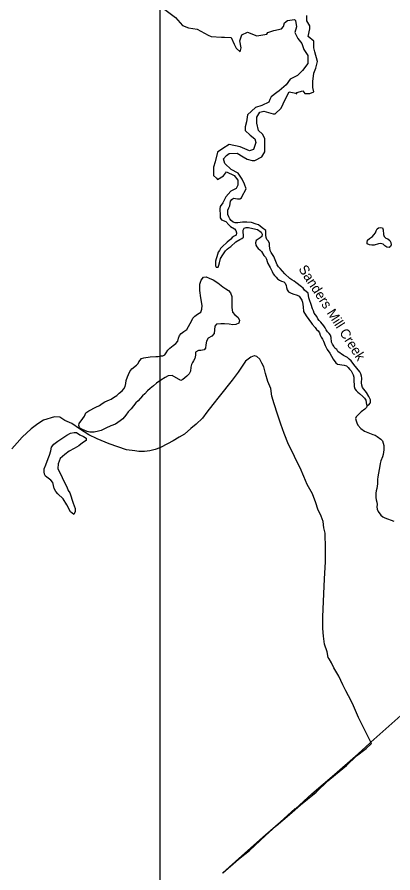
# Model space of a CAD drawing. Extents: x 1945482 to 2853149, y 66427 to 1015778.
# Drawn here: x 2320113 to 2322634, y 215461 to 221206 of the extents above; entities that cross this region are included whole.
import ezdxf

# ---------------------------------------------------------------- set-up
doc = ezdxf.new("R2010")
doc.units = 0
for name, color, linetype in [('Old_Level_21', 7, 'Continuous'), ('Old_Level_35', 7, 'Continuous'), ('Old_Level_56', 7, 'Continuous'), ('Old_Level_59', 7, 'Continuous'), ('Old_Level_60', 7, 'Continuous'), ('Old_Level_63', 7, 'Continuous')]:
    doc.layers.add(name, color=color, linetype=linetype)

msp = doc.modelspace()

# ---------------------------------------------------------------- linework, layer by layer
at = {"layer": 'Old_Level_35'}
msp.add_line((2321490.8, 215460.3), (2321492.7, 215462), dxfattribs=at)
for points in [[(2322486.8, 216337.8), (2322403.8, 216504.4), (2322362, 216598.8), (2322336, 216649.8), (2322318.7, 216683.1), (2322299, 216724.4), (2322270.8, 216781.3), (2322238.5, 216838), (2322223.2, 216871.4), (2322206.1, 216898.7), (2322199.8, 216906.5), (2322192.3, 216944.2), (2322174.2, 216995.5), (2322168, 217051.3), (2322164.1, 217101.1), (2322165, 217179.2), (2322170.8, 217333.5), (2322174.8, 217435.7), (2322182.3, 217550), (2322180.8, 217638), (2322180.7, 217742), (2322171.2, 217777.6), (2322165.6, 217819.4), (2322152.2, 217854.9), (2322130.3, 217902), (2322116.6, 217945.5), (2322094.1, 218006.6), (2322059.7, 218067.3), (2322035.5, 218122.3), (2322011.2, 218179.4), (2321987.4, 218226.5), (2321961, 218285.4), (2321933, 218336.3), (2321904, 218411.2), (2321881.5, 218474.3), (2321860.8, 218541.5), (2321838.2, 218608.7), (2321822, 218662), (2321814.1, 218711.7), (2321794.2, 218759), (2321780, 218814.4), (2321768.3, 218858), (2321755.2, 218883.5), (2321740.2, 218908.9), (2321721.5, 218928.1), (2321705.3, 218931.5), (2321703.3, 218931.4), (2321681.7, 218922.6), (2321644.7, 218897.1), (2321595.6, 218823.1), (2321555.7, 218769.5), (2321468, 218660), (2321426.2, 218604.3), (2321386.1, 218554.7), (2321355.7, 218513.5), (2321313.3, 218473.8), (2321278.4, 218444.4), (2321235.9, 218406.7), (2321200.8, 218385.3), (2321159.7, 218361.7), (2321122.5, 218340.2), (2321075.4, 218316.3), (2321069.7, 218314.2)], [(2321069.7, 218314.2), (2321040, 218302.9), (2321002.3, 218293.4), (2320968.4, 218290.1), (2320930.4, 218290.6), (2320902.3, 218293.5), (2320845.9, 218301.2), (2320730.3, 218340.7), (2320650.9, 218375.5), (2320593.9, 218401.3), (2320532.2, 218442.8), (2320480.8, 218476.8), (2320433.9, 218499), (2320399.1, 218519.6), (2320363, 218522.2), (2320289.9, 218499.3), (2320250.8, 218475.7), (2320208.1, 218442), (2320146.3, 218385.5), (2320113.8, 218348.2), (2320077.4, 218306.8)], [(2321492.7, 215462), (2321597.2, 215552.2), (2321670.9, 215611.1), (2321779, 215711.4), (2321850.4, 215776.3), (2321939.4, 215853.8), (2322014.9, 215916.9), (2322119.6, 216003), (2322196.6, 216078.1), (2322274.1, 216141.2), (2322322.5, 216183.1), (2322390, 216245.8), (2322454.1, 216296.4), (2322490.8, 216329.8), (2322486.8, 216337.8)]]:
    msp.add_lwpolyline(points, dxfattribs=at)
at = {"layer": 'Old_Level_56'}
msp.add_line((2322486.8, 216337.8), (2323094.3, 216882.2), dxfattribs=at)
msp.add_lwpolyline([(2321492.7, 215462), (2321619.9, 215575.3), (2321778.6, 215716.6), (2321880, 215803.5), (2321979.2, 215894.2), (2321981.1, 215892.1), (2322090.4, 215991.1), (2322243.3, 216122.4), (2322402.1, 216259.5), (2322480.1, 216331.8), (2322486.8, 216337.8)], dxfattribs=at)
at = {"layer": 'Old_Level_59'}
msp.add_lwpolyline([(2322462.2, 218599.9), (2322456.5, 218584.7), (2322446, 218573.9), (2322421, 218555), (2322388.5, 218522.6), (2322383.5, 218511.1), (2322387.2, 218496.3), (2322392.7, 218481.6), (2322399.2, 218467.5), (2322418.7, 218443.9), (2322443, 218425.9), (2322499.5, 218403.5), (2322515, 218398.8), (2322528.2, 218391.1), (2322554, 218373.1), (2322563.5, 218360.5), (2322569.5, 218346.2), (2322572.2, 218330.8), (2322573, 218300.2), (2322571.7, 218285.1), (2322569, 218269.4), (2322564.5, 218255.1), (2322553.5, 218226.1), (2322549.5, 218210), (2322545, 218179.1), (2322535, 218133.7), (2322532.5, 218118.2), (2322531.5, 218103), (2322531, 218072.4), (2322526, 218041.3), (2322522.5, 218026.5), (2322520, 218011.1), (2322519, 217995.9), (2322520.5, 217980.8), (2322522.2, 217965.1), (2322526.2, 217949.5), (2322527.7, 217933.5), (2322526.2, 217918.2), (2322528.5, 217903.1), (2322534.7, 217887.8), (2322554.2, 217862.5), (2322566, 217851.9), (2322580, 217844.6), (2322640, 217822)], dxfattribs=at)
at = {"layer": 'Old_Level_60'}
for points in [[(2321102.8, 221257.8), (2321175.7, 221202), (2321222, 221149.2), (2321261.8, 221133.6), (2321321.4, 221124.3), (2321394.2, 221084), (2321414.1, 221074.7), (2321483.6, 221071.6), (2321503.5, 221071.6), (2321549.8, 221068.4), (2321569.7, 221025), (2321582.9, 220997), (2321609.4, 220972.2), (2321616.1, 221000.1), (2321606.1, 221046.7), (2321619.4, 221087.1), (2321659.1, 221105.7), (2321722, 221080.9), (2321788.2, 221090.2), (2321794.9, 221102.6), (2321834.6, 221115), (2321887.6, 221127.4), (2321900.8, 221143), (2321907.4, 221167.8), (2321927.3, 221183.3), (2321973.7, 221189.5), (2321980.3, 221183.3), (2321986.9, 221139.9), (2321977, 221102.6), (2321996.8, 221062.2), (2322023.3, 221028.1), (2322036.6, 220987.7), (2322063.1, 220947.4), (2322063.1, 220894.6), (2322026.6, 220848), (2321993.5, 220813.8), (2321943.9, 220789), (2321917.4, 220751.7), (2321871, 220711.4), (2321854.5, 220699), (2321818, 220671), (2321808.1, 220652.4), (2321801.5, 220633.8), (2321755.1, 220612), (2321712.1, 220599.6), (2321659.1, 220549.9), (2321652.5, 220503.3), (2321642.5, 220469.2), (2321642.5, 220444.4), (2321675.7, 220413.3), (2321708.8, 220388.5), (2321715.4, 220363.6), (2321698.8, 220317.1), (2321672.3, 220307.7), (2321609.4, 220335.7), (2321536.6, 220351.2), (2321493.5, 220323.3), (2321457.1, 220298.4), (2321440.6, 220233.2), (2321430.6, 220199.1), (2321430.6, 220143.2), (2321450.5, 220124.5), (2321457.1, 220115.2), (2321496.8, 220140.1), (2321516.7, 220168), (2321569.7, 220143.2), (2321592.9, 220112.1), (2321592.9, 220078), (2321582.9, 220056.2), (2321546.5, 220037.6), (2321512.2, 220000)], [(2321621.2, 220000), (2321649.2, 220053.1), (2321639.2, 220084.2), (2321622.7, 220118.3), (2321596.2, 220158.7), (2321549.8, 220183.5), (2321506.8, 220223.9), (2321496.8, 220255), (2321516.7, 220276.7), (2321536.6, 220289.1), (2321589.6, 220292.2), (2321629.3, 220267.4), (2321655.8, 220251.8), (2321688.9, 220242.5), (2321708.8, 220242.5), (2321755.1, 220267.4), (2321775, 220301.5), (2321775, 220338.8), (2321775, 220391.6), (2321758.4, 220419.5), (2321731.9, 220444.4), (2321722, 220494), (2321722, 220534.4), (2321741.9, 220568.6), (2321768.4, 220574.8), (2321831.3, 220556.1), (2321844.5, 220556.1), (2321884.3, 220593.4), (2321897.5, 220624.4), (2321924, 220680.3), (2321937.2, 220705.2), (2321983.6, 220695.9), (2321990.2, 220689.6), (2321990.2, 220699), (2322030, 220711.4), (2322043.2, 220692.7), (2322069.7, 220692.7), (2322076.3, 220692.7), (2322102.8, 220705.2), (2322096.2, 220733.1), (2322096.2, 220773.5), (2322102.8, 220829.4), (2322116, 220863.5), (2322129.3, 220907), (2322109.4, 220972.2), (2322102.8, 221000.1), (2322102.8, 221043.6), (2322066.4, 221074.7), (2322076.3, 221127.4), (2322076.3, 221146.1), (2322056.4, 221180.2), (2322056.4, 221217.5)], [(2321512.2, 220000), (2321505.5, 219986.9), (2321493, 219959), (2321475.2, 219933.9), (2321473, 219918.9), (2321474.2, 219873.3), (2321475.5, 219857.4), (2321484, 219844.5), (2321513.5, 219833.9), (2321533.5, 219811.2), (2321544.2, 219800.3), (2321571.2, 219785.3), (2321579.7, 219772.3), (2321584.2, 219757.7), (2321582.7, 219742.4), (2321569.5, 219734.6), (2321556.7, 219725.7), (2321546, 219715.1), (2321522.2, 219696), (2321489.5, 219663.4), (2321477.7, 219653.6), (2321470.5, 219639.9), (2321462.2, 219626.9), (2321453.5, 219597.5), (2321447.5, 219583.2), (2321444.2, 219568), (2321444.7, 219536.4), (2321449.2, 219528.2), (2321461, 219527.8), (2321466, 219540.6), (2321470.5, 219555.4), (2321477.5, 219585.2), (2321493.7, 219610.9), (2321501, 219624.5), (2321510, 219637.6), (2321521, 219648.2), (2321534, 219656.2), (2321546, 219665.5), (2321580, 219696.9), (2321606, 219712.6), (2321620, 219719.5), (2321632, 219729), (2321632.5, 219744.2), (2321630, 219759.1), (2321629.5, 219774.5), (2321636.2, 219788), (2321649.2, 219794.2), (2321665.2, 219794.4), (2321695.2, 219786.3), (2321725.2, 219780), (2321751.2, 219762.2), (2321756, 219748.4), (2321754.7, 219732.5), (2321742.5, 219723.1), (2321716, 219706), (2321713, 219691), (2321713.7, 219675.9), (2321720.5, 219664.6), (2321730.5, 219653.2), (2321741.7, 219642.8), (2321751.5, 219631.3), (2321768.7, 219606), (2321778.5, 219593.6), (2321786.7, 219580.6), (2321790, 219565.7), (2321794.2, 219551.1), (2321811, 219524.6), (2321817, 219510.6), (2321824.5, 219497.3), (2321830, 219483.3), (2321839.5, 219470.8), (2321851.2, 219460.8), (2321860, 219448.6), (2321873.5, 219440.5), (2321887, 219433.7), (2321901.7, 219428.9), (2321911.7, 219419.3), (2321917.5, 219404.9), (2321920.7, 219389.9), (2321925.5, 219375.4), (2321934.2, 219362.5), (2321947.5, 219355), (2321961.7, 219348.8), (2321991, 219340.3), (2322004.7, 219332), (2322014.7, 219319), (2322023.5, 219306.4), (2322027, 219291.7), (2322031.7, 219260.9), (2322034.2, 219229.9), (2322040, 219219.3), (2322057.2, 219194.4), (2322065, 219181.6), (2322074.5, 219169.7), (2322083, 219156.9), (2322092.5, 219144.5), (2322112.7, 219121.9), (2322121.5, 219109.4), (2322132.7, 219098.9), (2322141, 219085.6)], [(2321716.7, 219815.7), (2321686, 219826), (2321655, 219828.3), (2321624.2, 219828.6), (2321609, 219828.1), (2321594, 219825.3), (2321575, 219824.5), (2321562, 219830), (2321550, 219840.3), (2321541, 219852.5), (2321533.5, 219866.1), (2321527.2, 219880.4), (2321525.5, 219895.4), (2321527.2, 219910.8), (2321533, 219925.6), (2321540, 219939.7), (2321544.2, 219970), (2321553.5, 219980.3), (2321565.2, 219989.9), (2321578.5, 219988.3), (2321591, 219985.6), (2321606.7, 219985.8), (2321618, 219993.6), (2321621.2, 220000)], [(2322462.2, 218599.9), (2322463.5, 218599), (2322472.5, 218602.1), (2322482.2, 218614), (2322484.2, 218621.2), (2322483.7, 218636.4), (2322477, 218649.9), (2322473.2, 218659.7), (2322458, 218686.6), (2322431, 218720.2), (2322425, 218734.9), (2322423.7, 218749.9), (2322425.7, 218781), (2322422.5, 218796.1), (2322418, 218810.7), (2322411.2, 218824.4), (2322373, 218874.8), (2322353, 218899.3), (2322341.5, 218910.2), (2322329, 218919.7), (2322302.5, 218934.4), (2322264.7, 218961), (2322257, 218973.7), (2322245.5, 218983.6), (2322236.7, 218995.9), (2322229.2, 219009.9), (2322223, 219024.6), (2322220, 219055.1), (2322216.2, 219070.5), (2322206.2, 219082.6), (2322195, 219094), (2322186, 219106.5), (2322180.5, 219120.7), (2322171.2, 219132.9), (2322151, 219157.1), (2322139.7, 219168.2), (2322131.2, 219181.2), (2322124.7, 219194.9), (2322106.5, 219219.5), (2322101.7, 219234.1), (2322095.5, 219248), (2322086, 219277.1), (2322074, 219306.9), (2322069, 219321.6), (2322068.2, 219337.2), (2322065.2, 219353.2), (2322042, 219373.2), (2322032.2, 219385.1), (2322020, 219394.2), (2321983.5, 219425), (2321971, 219434.3), (2321956.7, 219442.1), (2321943.2, 219450.9), (2321909.5, 219483.3), (2321877.2, 219517.7), (2321867.2, 219529.6), (2321858.5, 219542.4), (2321834.7, 219598.6), (2321826.2, 219612.5), (2321817.2, 219625.3), (2321810.7, 219639.9), (2321806.7, 219671), (2321806, 219686.5), (2321799.2, 219700.8), (2321789.2, 219712.6), (2321784.7, 219727.2), (2321782.5, 219742.6), (2321782.2, 219757.7), (2321780.5, 219772.7), (2321756, 219791.8), (2321744.5, 219802.8), (2321732, 219811.8), (2321716.7, 219815.7)], [(2322609.2, 219658.8), (2322594, 219662.4), (2322581, 219670.9), (2322569.7, 219681.8), (2322554, 219685.6), (2322537.5, 219683), (2322507.5, 219675.8), (2322491.7, 219675.2), (2322476.2, 219676.6), (2322462, 219682.8), (2322460.5, 219693.7), (2322464.2, 219708.8), (2322476, 219719.4), (2322497.7, 219733.1), (2322507, 219745), (2322517, 219756.6), (2322522.5, 219771.2), (2322529.2, 219785.2), (2322536.5, 219790.4), (2322551.7, 219793.2), (2322563.5, 219792), (2322569.5, 219778), (2322570.2, 219747.4), (2322576.2, 219733.3), (2322587.2, 219722.7), (2322601.2, 219716.7), (2322612.5, 219706.1), (2322620, 219693.1), (2322621.5, 219677.6), (2322618.5, 219664.9), (2322609.2, 219658.8)], [(2320550.7, 218437.4), (2320537.7, 218445.1), (2320530.5, 218451.9), (2320525.7, 218465.3), (2320528.7, 218477.9), (2320554.2, 218511.7), (2320564.5, 218527.8), (2320573.5, 218549.1), (2320593, 218562.6), (2320641.7, 218588.4), (2320664.5, 218599.4), (2320683.2, 218612.8), (2320700.5, 218622.3), (2320716.7, 218630.4), (2320731.7, 218635.6), (2320744.5, 218641.7), (2320759, 218652.3), (2320782.2, 218665.8), (2320797.5, 218681.3), (2320816.5, 218696.1), (2320829.7, 218711.5), (2320837, 218726.2), (2320842, 218745.4), (2320844.2, 218766), (2320852.7, 218790.7), (2320861, 218807.1), (2320869.7, 218827.1), (2320883.5, 218845.3), (2320914.5, 218870), (2320924.7, 218880.8), (2320929.5, 218891.3), (2320938, 218903.7), (2320947.5, 218914.5), (2320964, 218919.6), (2321006, 218926), (2321043, 218926.8), (2321058, 218927.9), (2321076.5, 218931.2), (2321090.2, 218931.8), (2321103, 218938), (2321112.2, 218951.3), (2321123.2, 218969.6), (2321137.7, 218984.3), (2321159.5, 219002.2), (2321178.7, 219014), (2321190.5, 219030), (2321196, 219051.2), (2321203, 219068.3), (2321213, 219081.7), (2321232, 219095.6), (2321251.7, 219108.2), (2321284.5, 219168.2), (2321292.7, 219185.4), (2321304.2, 219198.7), (2321323.7, 219210.7), (2321345.2, 219226), (2321352.5, 219244.5), (2321354.2, 219270.7), (2321345.7, 219320.7), (2321339.2, 219370.5), (2321338, 219389.6), (2321338.7, 219412.9), (2321347, 219438.8), (2321363, 219459), (2321382.2, 219461.7), (2321401.7, 219454.3), (2321427.2, 219441.1), (2321459.5, 219421.8), (2321492.2, 219395.2), (2321513.5, 219382.4), (2321530.2, 219370.1), (2321543.5, 219353.9), (2321553.7, 219329.9), (2321554.2, 219305), (2321553.5, 219255.9), (2321557.5, 219224.7), (2321573.5, 219206.8), (2321594.2, 219191.5), (2321605.7, 219171.6), (2321600.5, 219150.3), (2321581, 219141.5), (2321559, 219140.5), (2321536, 219144.4), (2321505, 219147.3), (2321478.5, 219147.7), (2321449.5, 219145.2), (2321438.7, 219131.8), (2321437.7, 219106.8), (2321435.2, 219081.7), (2321419, 219064.4), (2321395, 219051.2), (2321384.5, 219031.1), (2321379, 219006.4), (2321377.2, 218984.5), (2321368.2, 218972.5), (2321346.5, 218968), (2321329.2, 218967.7), (2321310.5, 218956.8), (2321309.7, 218937.4), (2321305, 218913.6)], [(2322141, 219085.6), (2322146.2, 219070.5), (2322152.5, 219056.7), (2322160.7, 219044), (2322168.2, 219030.6), (2322179.2, 219002), (2322192.7, 218974.9), (2322210.7, 218950.7), (2322232.5, 218910.6), (2322250.7, 218885.2), (2322263.2, 218876.8), (2322308.2, 218868.9), (2322323, 218864.7), (2322333.7, 218854.1), (2322342.5, 218841.4), (2322354, 218830.8), (2322360, 218816.9), (2322367.7, 218803.4), (2322371.2, 218788.3), (2322372.7, 218772.8), (2322374, 218725.2), (2322378.2, 218710.1), (2322387.7, 218698.4), (2322398, 218687.4), (2322410, 218678.3), (2322433, 218658.1), (2322443.5, 218647.1), (2322451.7, 218634.2), (2322456.5, 218603.5), (2322462.2, 218599.9)], [(2321305, 218913.6), (2321297, 218898.2), (2321289, 218886.6), (2321281.7, 218873.9), (2321277.5, 218857), (2321276.5, 218828.2), (2321268.2, 218810.1), (2321250.7, 218796.4), (2321225, 218773.8), (2321211, 218766.1), (2321152.5, 218799.5), (2321126.5, 218797.4), (2321105.2, 218786), (2321077.5, 218769.2), (2321048.5, 218748.3), (2321028, 218730.9), (2321005.7, 218713.7), (2320986.7, 218697.4), (2320969, 218677.3), (2320953, 218663.5), (2320924.5, 218630.1), (2320909.7, 218616), (2320877.7, 218577.1), (2320858, 218555), (2320842.7, 218534.1), (2320822, 218509.8), (2320804, 218495.3), (2320773.5, 218474.2), (2320742.5, 218462.7), (2320707.7, 218446.8), (2320694.7, 218439.3), (2320676.7, 218431.7), (2320659.2, 218426.7), (2320629, 218420.1), (2320600, 218418.5), (2320582.2, 218423.5), (2320550.7, 218437.4)], [(2320493, 217866.8), (2320471.7, 217885.9), (2320447, 217931.2), (2320422, 217972.9), (2320386.5, 218006.6), (2320372, 218021.4), (2320362.2, 218041.1), (2320356, 218060.9), (2320352, 218082.2), (2320338, 218098.4), (2320303.5, 218123.4), (2320296.2, 218137), (2320293.2, 218153.5), (2320293.2, 218172.2), (2320293.5, 218174.5), (2320306, 218199.9), (2320321, 218243.6), (2320329.2, 218265.2), (2320338.5, 218293.9), (2320344, 218318), (2320359, 218338.7), (2320385.5, 218360), (2320445.5, 218398.7), (2320471.5, 218412.4), (2320494.5, 218417), (2320511, 218417), (2320534, 218402.3), (2320558.5, 218390.9), (2320577, 218378.8), (2320575.5, 218364.5), (2320551.5, 218348.2), (2320525.7, 218328), (2320496.5, 218309.7), (2320461.7, 218291), (2320432.5, 218269), (2320402.5, 218241.8), (2320387.5, 218206.1), (2320386.2, 218175.9), (2320414.5, 218115.5), (2320431.5, 218082.5), (2320445.5, 218053.2), (2320455.5, 218028.6), (2320465.5, 218012.8), (2320488.5, 217942.7), (2320501.5, 217906.2), (2320503, 217888.1), (2320493, 217866.8)]]:
    msp.add_lwpolyline(points, dxfattribs=at)
at = {"layer": 'Old_Level_63'}
msp.add_lwpolyline([(2345338.5, 211640.5), (2345338.5, 230675.8), (2321069.7, 230675.8), (2321069.7, 211640.5)], dxfattribs=at)

# ---------------------------------------------------------------- texts
at = {"layer": 'Old_Level_21'}
msp.add_text('Sanders Mill Creek', height=65.617, rotation=302.73887, dxfattribs=at).set_placement((2321998, 219515.8))

doc.saveas('drawing.dxf')
